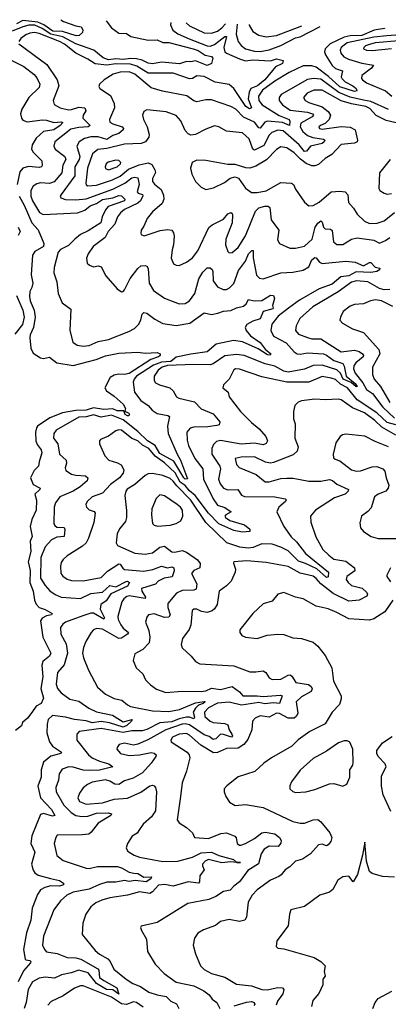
# Model space of a CAD drawing. Extents: x 1552033 to 1694788, y 811965 to 917215.
# Tile 557 of 632: x 1657573 to 1660074, y 908393 to 915073. Entities that reach past the tile are written whole.
import ezdxf

# ---------------------------------------------------------------- set-up
doc = ezdxf.new("R2010")
doc.units = 0

msp = doc.modelspace()

# ---------------------------------------------------------------- linework, layer by layer
at = {"layer": '0CON20XD'}
for points in [[(1657852.9, 915072.8), (1657871, 915061), (1657955, 915030.5), (1657990, 915025), (1658002.5, 915005), (1658000, 914985), (1657976.2, 914965), (1657956.6, 914963.4), (1657862.9, 914992.9), (1657798.8, 914995), (1657738.1, 915038.1), (1657696.8, 915056.8), (1657595, 915068.1), (1657551.2, 915045)], [(1658160.8, 915064.8), (1658195, 915018.3), (1658245, 914980.7), (1658298.4, 914978.4), (1658328.3, 914958.3), (1658444.6, 914934.6), (1658506.5, 914936.5), (1658545, 914918.9), (1658585, 914917), (1658750, 914875), (1658785, 914863.5), (1658831.5, 914831.5), (1658874, 914824), (1658882.4, 914812.4), (1658873.9, 914776.1), (1658845, 914762.7), (1658765, 914792.7), (1658735, 914786.7), (1658705, 914790), (1658657.1, 914772.9), (1658535, 914783.8), (1658475, 914774), (1658445, 914778.1), (1658405, 914797.4), (1658366.4, 914806.4), (1658325, 914810.1), (1658275, 914802.9), (1658225, 914807.1), (1658175, 914801.2), (1658139.8, 914815), (1658076.2, 914866.2), (1657955, 914908.3), (1657865.9, 914955.9), (1657785, 914973.7), (1657725, 915014), (1657675, 915035.1), (1657635.7, 915035), (1657595.3, 915025), (1657523.4, 914995)], [(1658598.8, 915053.4), (1658597.1, 915037.1), (1658612.7, 915002.7), (1658645, 914977.5), (1658722.7, 914942.7), (1658845, 914894.8), (1658865, 914892.4), (1658895, 914905.6), (1658965, 914958.6), (1658975, 914958.1), (1658957.6, 914885), (1658964.4, 914855), (1658975, 914844.8), (1659065, 914806.3), (1659105, 914792.9), (1659155, 914801.3), (1659275.4, 914794.6), (1659315, 914807.1), (1659360, 914795), (1659355, 914776.7), (1659307.8, 914752.2), (1659235.9, 914665), (1659185.9, 914625), (1659140.3, 914605), (1659128.9, 914581.1), (1659122.2, 914535), (1659145.6, 914474.4), (1659132.9, 914467.1), (1659106.7, 914483.3), (1659025, 914605.9), (1658995, 914632.5), (1658898.5, 914648.5), (1658825, 914688.3), (1658775, 914693.1), (1658745, 914674.1), (1658725, 914671.1), (1658615, 914710), (1658445, 914710.2), (1658367.5, 914757.5), (1658325, 914772), (1658226.4, 914773.6), (1658165, 914764.4), (1658085, 914773), (1658035.5, 914805), (1657954.8, 914844.8), (1657876.6, 914906.6), (1657844.2, 914925), (1657705, 914979.3), (1657674.3, 914985.7), (1657641.8, 914981.8), (1657615, 914971.1), (1657580.3, 914945), (1657567.6, 914925)], [(1660048.4, 915015.7), (1660046.9, 915013.1), (1659977.5, 915002.5), (1659893.8, 914965), (1659815, 914962.7), (1659775, 914954.9), (1659680.3, 914909.7), (1659646.3, 914875), (1659641.9, 914855), (1659646.8, 914835), (1659692.4, 914762.4), (1659715, 914741.9), (1659761.9, 914725), (1659754.7, 914685), (1659760.9, 914670.9), (1659781.9, 914651.9), (1659834.1, 914625), (1659854.6, 914605), (1659859.8, 914590.2), (1659845, 914586.7), (1659745, 914617.2), (1659667.9, 914687.9), (1659585, 914750), (1659555, 914758.8), (1659495, 914759.6), (1659400.5, 914715), (1659305, 914655.2), (1659219.4, 914595), (1659193.8, 914555), (1659195.8, 914525), (1659217.4, 914495), (1659332.6, 914422.6), (1659401.9, 914395), (1659406.7, 914385), (1659404.2, 914355.8), (1659356.2, 914376.1), (1659255, 914384.8), (1659235, 914376.8), (1659205, 914337.9), (1659195, 914339.6), (1659165, 914376.7), (1659091.5, 914411.5), (1659040, 914465), (1659005, 914484.7), (1658875, 914529.6), (1658835, 914528.9), (1658775, 914516.5), (1658755, 914523.5), (1658706.5, 914556.5), (1658541.5, 914588.5), (1658465, 914610.4), (1658355, 914703.5), (1658315, 914718.5), (1658255, 914717.2), (1658207.3, 914702.7), (1658146.4, 914665), (1658114, 914635), (1658110.5, 914620.5), (1658117, 914607), (1658188.7, 914558.7), (1658214.1, 914505), (1658216.9, 914475), (1658181.9, 914395), (1658185, 914378.8), (1658205.3, 914365.3), (1658268.6, 914345), (1658276.7, 914335), (1658274.4, 914325), (1658245, 914300.3), (1658205, 914286.6), (1658165, 914260.7), (1658105, 914277.3), (1658055, 914278), (1658012.2, 914267.8), (1657975.8, 914244.2), (1657960, 914215), (1657982, 914145), (1657977.3, 914125), (1657948.4, 914075), (1657947.3, 914012.7), (1657855, 913887.1), (1657848.6, 913875), (1657852, 913865), (1657884.1, 913854.1), (1657955, 913850), (1658025, 913857.3), (1658205, 913922.8), (1658286.9, 913963.1), (1658335, 914000.3), (1658355, 914005.3), (1658375, 913999.4), (1658382.8, 913955), (1658371.2, 913905), (1658376.4, 913896.4), (1658406.4, 913886.4), (1658408.6, 913878.6), (1658391.7, 913845), (1658375, 913828.4), (1658285, 913785.7), (1658256.4, 913763.6), (1658236, 913735), (1658218.2, 913685), (1658172.7, 913635), (1658153.6, 913595), (1658072.2, 913535), (1658037.1, 913485), (1658025.8, 913455), (1658032.1, 913422.1), (1658046.8, 913406.8), (1658075, 913396.9), (1658105, 913403.1), (1658126.4, 913396.4), (1658158.1, 913335), (1658235, 913246.2), (1658265, 913226.2), (1658275, 913228.8), (1658285, 913241.2), (1658323, 913317), (1658375, 913384.5), (1658395, 913402.2), (1658425, 913404.4), (1658435, 913400.8), (1658445.8, 913385.8), (1658450.6, 913285), (1658481.1, 913235), (1658554.6, 913184.6), (1658625, 913155.5), (1658655, 913144.5), (1658695, 913147.1), (1658725, 913165.5), (1658760.9, 913215), (1658787.6, 913315), (1658815, 913360.4), (1658845, 913389.2), (1658865, 913390.6), (1658878.5, 913378.5), (1658883.8, 913365), (1658885, 913301.2), (1658915, 913261.1), (1658952.4, 913242.4), (1658975, 913243.3), (1658996.9, 913253.1), (1659026.5, 913283.5), (1659057.8, 913372.2), (1659104.7, 913435), (1659125, 913483.5), (1659147.9, 913507.9), (1659156.1, 913506.1), (1659158, 913458), (1659178.8, 913338.8), (1659199.2, 913319.2), (1659225, 913315.4), (1659345, 913355.3), (1659425, 913359.5), (1659495, 913374.8), (1659534.8, 913395.2), (1659555.6, 913444.4), (1659575, 913459.6), (1659585, 913457.5), (1659607.7, 913427.7), (1659625, 913418.9), (1659785, 913434.5), (1659848, 913428), (1659905, 913402.1), (1659945, 913425.6), (1659955, 913425.6), (1659985, 913393.5), (1660017.2, 913387.2), (1660014, 913375), (1659995, 913364.1), (1659955, 913359), (1659855, 913361.7), (1659805, 913334.7), (1659752.2, 913327.8), (1659692.2, 913277.8), (1659604, 913246), (1659470.7, 913169.3), (1659396.9, 913115), (1659327.5, 913062.5), (1659283.4, 913006.6), (1659276, 912965), (1659295.2, 912925.2), (1659380.7, 912880.7), (1659435, 912819.5), (1659455, 912807.2), (1659475, 912804.4), (1659525, 912812.4), (1659635, 912805.8), (1659655, 912798), (1659705, 912760.9), (1659765, 912739.8), (1659775, 912723.3), (1659787.5, 912655), (1659849.6, 912605), (1659862.5, 912585), (1659855, 912581.2), (1659821.7, 912611.7), (1659768.1, 912635), (1659749.4, 912675), (1659725, 912696.8), (1659625, 912729.1), (1659565, 912727.1), (1659505, 912701.9), (1659395, 912682.3), (1659365, 912688.7), (1659305, 912723), (1659238.2, 912738.2), (1659095, 912794.4), (1659045, 912802.7), (1658965, 912791.7), (1658885, 912739.2), (1658865, 912732.1), (1658755, 912734.1), (1658575, 912726), (1658539.7, 912715), (1658513.7, 912695), (1658485.3, 912655), (1658484.6, 912625), (1658495, 912610), (1658522.5, 912595), (1658590.8, 912575), (1658614, 912555), (1658638, 912515), (1658653.8, 912505), (1658760.1, 912480.1), (1658805, 912432.3), (1658885, 912399.1), (1658930, 912345), (1658926.2, 912325), (1658910.9, 912319.1), (1658849.7, 912310.3), (1658755, 912309.5), (1658728.8, 912301.2), (1658706.5, 912275), (1658710, 912220), (1658718.8, 912185), (1658761.8, 912095), (1658815.4, 912025), (1658819.7, 911955), (1658885, 911822.5), (1658915, 911779.2), (1658964.4, 911764.4), (1659007.1, 911735), (1658971.2, 911715), (1658965.3, 911705), (1658969.7, 911695), (1658998.2, 911675), (1659098.9, 911645), (1659135, 911617.3), (1659135, 911601.8), (1659085, 911596.7), (1659025, 911607.3), (1658925, 911652.4), (1658854.9, 911724.9), (1658764.4, 911845), (1658726.1, 911876.1), (1658695, 911913.3), (1658662.5, 911935), (1658628.3, 911998.3), (1658555.7, 912065.7), (1658491.2, 912111.1), (1658448.2, 912165), (1658406.3, 912186.3), (1658375, 912216.9), (1658335, 912231.9), (1658265, 912288.2), (1658245, 912291.1), (1658225, 912284.4), (1658175, 912248.1), (1658122.5, 912225), (1658113.8, 912215), (1658114.2, 912195), (1658150, 912115), (1658178.8, 912085), (1658236.5, 912066.5), (1658262.1, 912052.1), (1658278.7, 912018.7), (1658275.6, 911995.6), (1658249.2, 911965), (1658189.6, 911920.4), (1658135, 911860.4), (1658065, 911836.2), (1658031.1, 911805), (1658021.9, 911785), (1658025.8, 911765), (1658045, 911748.9), (1658077.5, 911737.5), (1658084.4, 911724.4), (1658077, 911663), (1658039.6, 911555), (1658023.8, 911525), (1657999.5, 911500.5), (1657895, 911436.9), (1657868.9, 911411.1), (1657855, 911390), (1657849.4, 911365), (1657852.5, 911315), (1657865, 911296.9), (1657895, 911277.3), (1657925, 911268.9), (1658005, 911265.9), (1658125, 911289.4), (1658168.9, 911331.1), (1658245, 911380.6), (1658255, 911378.2), (1658272.2, 911352.2), (1658285, 911344), (1658415, 911332.1), (1658476.5, 911343.5), (1658535, 911366.1), (1658575, 911355.3), (1658605, 911360.7), (1658618.2, 911355), (1658621.5, 911335), (1658607.2, 911292.8), (1658552.3, 911285), (1658513.1, 911265), (1658495, 911242.5), (1658399.1, 911215), (1658401.4, 911195), (1658427.3, 911155), (1658424.5, 911145.5), (1658315.7, 911164.3), (1658299.6, 911160.4), (1658279.6, 911145), (1658266.4, 911123.6), (1658239.6, 911025), (1658241.5, 911005), (1658258.4, 910968.4), (1658274.5, 910944.5), (1658310.9, 910915), (1658305.5, 910905), (1658265, 910878.1), (1658245, 910875.7), (1658135, 910937.6), (1658095, 910943.3), (1658075, 910934.2), (1658058.6, 910915), (1658021.9, 910855), (1658006, 910815), (1657999.4, 910775), (1658005.6, 910745), (1658041.1, 910661.1), (1658102, 910545), (1658155, 910497.5), (1658215, 910468.9), (1658266.3, 910456.3), (1658304.1, 910424.1), (1658325, 910414.7), (1658475, 910384.4), (1658585, 910380.3), (1658656.7, 910393.3), (1658765, 910437.7), (1658825, 910446.9), (1658832, 910445), (1658818.6, 910435), (1658787, 910423), (1658765, 910403.5), (1658750.4, 910375), (1658758.7, 910341.3), (1658755, 910330.8), (1658725, 910341.5), (1658705, 910341.5), (1658655, 910330.4), (1658605, 910310.1), (1658525, 910302), (1658435, 910257.7), (1658405, 910248.9), (1658335, 910248.6), (1658275, 910238), (1658125, 910264), (1657976.2, 910245), (1657960, 910225), (1657961.1, 910185), (1658040.7, 910085), (1658065.5, 910065), (1658113.6, 910043.6), (1658178.1, 910025), (1658206.2, 910005), (1658115, 909981.8), (1658045, 909978.5), (1658005, 909981.9), (1657936.7, 910003.3), (1657905.9, 910004.1), (1657862, 909988), (1657842.1, 909957.9)], [(1658701.4, 915050.8), (1658725, 915030.8), (1658824.3, 914984.3), (1658875, 914982), (1658915, 914995.2), (1658945, 915017.6), (1658969.8, 915043.8)], [(1659048.2, 915041.7), (1659041.7, 914975), (1659055.2, 914925.2), (1659076.7, 914896.7), (1659105, 914875.4), (1659165, 914858.3), (1659205, 914857.6), (1659265, 914868.1), (1659345, 914898.9), (1659445, 914948.8), (1659475, 914956), (1659611.4, 915027.1)], [(1659129, 915039.6), (1659129, 915035), (1659155, 914993.8), (1659195, 914967.1), (1659245, 914956.9), (1659315, 914966.7), (1659486.4, 915030.3)], [(1660155, 914969.6), (1660064.1, 914964.1), (1659975, 914954.6), (1659795, 914916.5), (1659754.3, 914885), (1659747.6, 914865), (1659752.1, 914845), (1659771.9, 914821.9), (1659803.1, 914805), (1659895, 914778.6), (1659972.5, 914765), (1659959.1, 914745), (1659893.8, 914695), (1659890.8, 914675), (1659898.8, 914665), (1659926.7, 914645), (1660055, 914589.8), (1660098, 914555)], [(1657568.1, 914908.1), (1657757.8, 914767.8), (1657827.3, 914665), (1657839.3, 914625), (1657801.5, 914525), (1657806.9, 914496.9), (1657848, 914475), (1657905, 914462.2), (1657925, 914462.7), (1657975, 914479.5), (1658014.4, 914474.4), (1658022.9, 914455), (1658004.7, 914425), (1658002.4, 914405), (1658051.5, 914355), (1658038.8, 914345), (1657975, 914341.5), (1657919.5, 914330.5), (1657812.1, 914245), (1657804.6, 914215.4), (1657813.6, 914195), (1657878.5, 914145), (1657886.1, 914125), (1657866.1, 914085), (1657858.2, 914035), (1657806.7, 913973.3), (1657775, 913961.5), (1657715, 913965.3), (1657690.7, 913959.3), (1657665, 913944.6), (1657647.8, 913915), (1657648.3, 913875), (1657660.6, 913845), (1657708.2, 913765), (1657731.7, 913751.7), (1657965, 913763.3), (1658015, 913781.6), (1658050.8, 913809.2), (1658094, 913826), (1658135, 913852.6), (1658205, 913864.4), (1658245, 913879.2), (1658265, 913878.2), (1658287.5, 913855), (1658285, 913844.5), (1658173.3, 913805), (1658155, 913782.9), (1658132.4, 913735), (1658124.7, 913695), (1658038.7, 913641.3), (1657985, 913615.6), (1657946.5, 913585), (1657905, 913540.2), (1657850, 913515), (1657834.6, 913495), (1657807.9, 913392.1), (1657805.5, 913355), (1657824.5, 913295), (1657834.4, 913215), (1657861.2, 913151.2), (1657919.1, 913109.1), (1657914.2, 912964.2), (1657934.7, 912884.7), (1657964.1, 912864.1), (1658005, 912858.9), (1658045, 912862.3), (1658105, 912890.5), (1658175, 912903.1), (1658312.6, 912957.4), (1658351.2, 912978.8), (1658379.6, 913005), (1658394.6, 913035), (1658403.8, 913076.2), (1658415, 913087.5), (1658435, 913081.9), (1658490.6, 913040.6), (1658545, 913011.7), (1658635, 912997.3), (1658728.4, 913015), (1658825, 913084.3), (1658875, 913073.4), (1658917.8, 913082.2), (1658955, 913095.7), (1659005, 913099), (1659045, 913118.1), (1659090.6, 913129.4), (1659109.5, 913145), (1659125, 913175.8), (1659164.7, 913164.7), (1659215, 913167.5), (1659275, 913204.6), (1659295, 913202.1), (1659301.6, 913181.6), (1659287, 913135), (1659293.1, 913115), (1659289.5, 913110.5), (1659225, 913092.3), (1659205, 913043.7), (1659155, 913027.2), (1659115, 913005.2), (1659102.1, 912985), (1659108.5, 912965), (1659138.9, 912928.9), (1659205, 912882.4), (1659238.6, 912838.6), (1659276.2, 912805), (1659273.3, 912796.7), (1659255, 912798.6), (1659190.4, 912840.4), (1659085, 912888.2), (1659023.8, 912896.2), (1658905, 912871.1), (1658845, 912820.8), (1658735, 912804), (1658635, 912783.4), (1658598.8, 912755), (1658535, 912748.7), (1658480.6, 912729.4), (1658366.7, 912655), (1658349.7, 912635), (1658344.1, 912615), (1658352.9, 912545), (1658395, 912489.3), (1658445, 912456.2), (1658470.9, 912425), (1658505, 912402), (1658577.8, 912387.8), (1658590, 912380), (1658576.5, 912315), (1658581.3, 912265), (1658641.3, 912125), (1658664.8, 912085), (1658711.3, 911958.7), (1658695, 911956), (1658686, 911965), (1658618.7, 912078.7), (1658525, 912131), (1658492.3, 912185), (1658439.8, 912215), (1658375, 912279.7), (1658275, 912357.8), (1658195, 912389.1), (1658126.4, 912376.4), (1658075, 912392.3), (1658025, 912379), (1657975, 912375.6), (1657821.5, 912288.5), (1657806, 912265), (1657802.3, 912235), (1657831.9, 912195), (1657842.9, 912125), (1657889.4, 912085), (1657891.1, 912065), (1657882.1, 912032.1), (1657887.1, 912015), (1657925, 911990.4), (1657955, 911982.1), (1658018.7, 911978.7), (1658035.7, 911965), (1658030.8, 911945), (1657984.6, 911905), (1657935, 911874.7), (1657844.8, 911835.2), (1657815.4, 911795), (1657807.7, 911765), (1657804, 911654), (1657810.8, 911640.8), (1657825, 911631.4), (1657875, 911627.5), (1657880.6, 911615), (1657875, 911567.5), (1657825, 911563), (1657789.3, 911545), (1657745, 911496.7), (1657715.7, 911425), (1657714.2, 911285), (1657745, 911233.5), (1657778, 911198), (1657815, 911172.9), (1657855.3, 911155.3), (1657985, 911147.1), (1658055, 911180), (1658135, 911190.4), (1658185, 911234.2), (1658225, 911225.6), (1658295, 911262.6), (1658305, 911263.9), (1658317.9, 911255), (1658305, 911229.3), (1658192.1, 911177.9), (1658158.8, 911131.2), (1658123.3, 911105), (1658119.8, 911075), (1658148.4, 911015), (1658145, 911005.8), (1658075, 911046.6), (1658055, 911046.9), (1658002.1, 911027.9), (1657885, 910986.9), (1657865, 910972.7), (1657850.9, 910949.1), (1657852.6, 910905), (1657888.3, 910838.3), (1657897.7, 910775), (1657874.3, 910695.7), (1657830.9, 910645), (1657821.8, 910565), (1657830.4, 910535), (1657855, 910505.4), (1657913.7, 910463.7), (1657975, 910450.2), (1658042.9, 910402.9), (1658095, 910377.3), (1658201.8, 910355), (1658275, 910308.9), (1658335.8, 910325), (1658332.5, 910315), (1658300.4, 910285), (1658275, 910273.1), (1658183.4, 910303.4), (1658125, 910312), (1658065, 910303.7), (1658025, 910316.3), (1657945, 910326.1), (1657885, 910342.3), (1657795, 910352.4), (1657766.8, 910325), (1657759, 910295), (1657756.8, 910235), (1657776, 910175), (1657796.4, 910145), (1657855.8, 910105), (1657852.5, 910095), (1657785, 910076.6), (1657734.1, 910035.9), (1657719.7, 909985), (1657718.1, 909935), (1657697, 909873), (1657713.9, 909793.9), (1657789.1, 909715), (1657812.5, 909675), (1657795, 909670.9), (1657735, 909688.9), (1657715, 909681.8), (1657655, 909536.2), (1657649.2, 909485), (1657676.4, 909425), (1657654.4, 909345), (1657665, 909303.3), (1657677.1, 909285), (1657699.1, 909269.1), (1657782, 909248), (1657842.8, 909232.8), (1657870, 909215), (1657870, 909205), (1657843.3, 909195), (1657785, 909196.2), (1657744.3, 909185), (1657715, 909169.2), (1657695, 909137.3), (1657658.9, 909045), (1657648.2, 908965), (1657620.6, 908879.4), (1657599.6, 908765), (1657610.6, 908700.6), (1657615, 908694.6), (1657641.7, 908691.7), (1657648.6, 908685), (1657647.5, 908675), (1657599.4, 908620.6), (1657563.6, 908545)], [(1660145, 914928.4), (1659985, 914914.8), (1659946.9, 914905), (1659920, 914895), (1659907.5, 914885), (1659906.2, 914875), (1659926.4, 914866.4), (1659965, 914863.6), (1660095, 914877.7)], [(1657498.1, 914808.1), (1657600.6, 914755), (1657671.5, 914701.5), (1657689.1, 914679.1), (1657710, 914635), (1657705, 914613.1), (1657634.6, 914545), (1657588.8, 914465), (1657579.5, 914435), (1657584.5, 914405), (1657595, 914391.9), (1657625, 914380.9), (1657727.2, 914392.8), (1657755, 914391.3), (1657805, 914374.7), (1657855, 914380.7), (1657866.7, 914375), (1657848.9, 914355), (1657804.7, 914325), (1657735, 914314.1), (1657685, 914270), (1657658.8, 914225), (1657654, 914195), (1657664.6, 914175), (1657722.7, 914115), (1657726.7, 914083.3), (1657721.4, 914075), (1657705, 914069.7), (1657633.8, 914076.2), (1657595.3, 914064.7), (1657575, 914040), (1657555.2, 913955)], [(1660075, 914463.9), (1659955, 914519), (1659905, 914527.4), (1659815, 914547.1), (1659738, 914578), (1659615, 914668.5), (1659566.3, 914673.7), (1659525, 914666.2), (1659347.8, 914565), (1659333.1, 914545), (1659332.9, 914525), (1659355.4, 914495), (1659408.4, 914458.4), (1659525.1, 914445.1), (1659558.8, 914435), (1659565.3, 914425), (1659557.5, 914415), (1659480.2, 914369.8), (1659476.2, 914345), (1659493.8, 914315), (1659525, 914286.7), (1659562.8, 914272.8), (1659633.2, 914263.2), (1659642.3, 914255), (1659638.4, 914245), (1659625, 914232), (1659546.2, 914213.8), (1659518.4, 914181.6), (1659505, 914179.4), (1659469.2, 914225), (1659359.8, 914319.8), (1659325, 914322.6), (1659282.5, 914307.5), (1659265, 914289.6), (1659229.6, 914220.4), (1659165, 914187.1), (1659154.8, 914195), (1659130, 914265), (1659085, 914306.2), (1658976.4, 914316.4), (1658925, 914346.9), (1658895, 914353.1), (1658835, 914330.9), (1658765, 914292.9), (1658735, 914290), (1658715, 914299.2), (1658695, 914320.8), (1658666.3, 914386.4), (1658635, 914421.8), (1658567.7, 914447.7), (1658435, 914461.9), (1658415, 914450), (1658407.3, 914425), (1658412.4, 914395), (1658437.2, 914345), (1658452.5, 914295), (1658450, 914275), (1658426.6, 914243.4), (1658398.1, 914231.9), (1658285, 914227.6), (1658165, 914199.4), (1658102.4, 914192.4), (1658066.2, 914163.8), (1658032.3, 914065), (1658020.9, 913965), (1658023.7, 913953.7), (1658034.8, 913944.8), (1658095, 913951.1), (1658203.1, 913986.9), (1658255, 914012.4), (1658310.4, 914059.6), (1658382.6, 914087.4), (1658445, 914102.1), (1658469.8, 914089.8), (1658490.3, 914055), (1658493.8, 914036.2), (1658473.5, 913995), (1658474.5, 913975), (1658486.6, 913956.6), (1658531.9, 913921.9), (1658548.6, 913881.4), (1658551.9, 913855), (1658538.6, 913825), (1658475, 913770.5), (1658437.1, 913725), (1658415, 913672.5), (1658396.2, 913645), (1658393.9, 913623.9), (1658397.5, 913615), (1658416.7, 913606.7), (1658526.9, 913643.1), (1658575, 913650), (1658604.4, 913644.4), (1658616.5, 913626.5), (1658620, 913605), (1658616.5, 913545), (1658607.6, 913512.4), (1658600, 913455), (1658616.6, 913416.6), (1658635, 913407.1), (1658655, 913405.7), (1658705, 913426.9), (1658745, 913458.1), (1658782.1, 913505), (1658856.6, 913663.4), (1658879, 913681), (1658955, 913720.4), (1658985, 913755.6), (1659005, 913765.6), (1659015, 913758.8), (1659017.5, 913747.5), (1659014.7, 913695), (1658972.2, 913585), (1658968.7, 913545), (1658985, 913500), (1658995, 913492.2), (1659015, 913492.9), (1659055, 913527.9), (1659105, 913605.6), (1659173.1, 913775), (1659195, 913795.8), (1659235, 913808.6), (1659258.5, 913808.5), (1659269.6, 913799.6), (1659280, 913715), (1659331.1, 913645), (1659321.2, 913578.8), (1659335, 913554.3), (1659405, 913522.5), (1659445, 913522.5), (1659505, 913535.6), (1659557.8, 913585), (1659577.2, 913665), (1659595, 913693.3), (1659615, 913707.3), (1659625, 913699.2), (1659635, 913665.7), (1659644.4, 913655), (1659680.8, 913650.8), (1659692.3, 913642.3), (1659702.5, 913565), (1659725, 913547.3), (1659765, 913548.2), (1659825, 913583.9), (1659862.1, 913592.1), (1659975, 913576.9), (1660015, 913557.3), (1660055, 913573.9), (1660085, 913594.5)], [(1660126.6, 914373.4), (1660059.2, 914389.2), (1659992.1, 914422.1), (1659949.3, 914469.3), (1659922.3, 914485), (1659825, 914501.5), (1659755, 914522.9), (1659625, 914594.3), (1659568.8, 914595), (1659523.5, 914575), (1659497.5, 914545), (1659508.6, 914525), (1659535, 914510), (1659625, 914481.5), (1659665, 914450), (1659680.7, 914425), (1659673.4, 914396.5), (1659645, 914369.2), (1659612.9, 914355), (1659603.1, 914345), (1659606, 914335), (1659625, 914330.4), (1659755, 914348.6), (1659815, 914342.9), (1659847.8, 914325), (1659865.6, 914255), (1659861.4, 914245), (1659845, 914234.6), (1659754, 914226), (1659691.2, 914158.8), (1659645, 914130.8), (1659599.7, 914090.3), (1659575, 914080.6), (1659555, 914080.5), (1659517.1, 914097.1), (1659477.1, 914127.1), (1659435, 914170), (1659385, 914204.3), (1659345, 914209.8), (1659315, 914191.6), (1659246.8, 914123.2), (1659175, 914079.6), (1659135, 914065.3), (1659107, 914067), (1659035, 914090.8), (1658985, 914089.4), (1658835, 914117.3), (1658775, 914119.4), (1658743.8, 914105), (1658732.5, 914065), (1658740, 914025), (1658765, 913976.2), (1658805, 913936), (1658835, 913922), (1658887.9, 913932.1), (1658962.1, 913967.9), (1659001.7, 913998.3), (1659035, 914006.2), (1659058.3, 913998.3), (1659105, 913928.9), (1659145, 913901.5), (1659185, 913900.3), (1659245, 913912.6), (1659345, 913969.4), (1659416.2, 913965), (1659430, 913955), (1659445, 913923.8), (1659505, 913836), (1659535, 913810), (1659565, 913813.5), (1659605, 913835.4), (1659685.5, 913904.5), (1659745, 913910.4), (1659781.2, 913905), (1659798.9, 913885), (1659803, 913833), (1659837.5, 913795), (1659862.5, 913752.5), (1659911.8, 913705), (1659945, 913691), (1659997.7, 913692.3), (1660045, 913708.7), (1660115.7, 913764.3)], [(1658175, 914054.5), (1658234.2, 914075), (1658258.1, 914095), (1658260, 914105), (1658246.7, 914116.7), (1658225, 914119.2), (1658173.1, 914106.9), (1658160, 914095), (1658152.5, 914075), (1658155, 914064.2), (1658175, 914054.5)], [(1660085.8, 914125), (1660014.2, 914035), (1660008.8, 913928.8), (1660016.2, 913915), (1660045, 913895.6), (1660065, 913889.5), (1660095, 913893.1)], [(1657569.6, 913875), (1657603.3, 913815), (1657655.7, 913695.7), (1657698.4, 913648.4), (1657738, 913555), (1657735.4, 913535), (1657675, 913499.7), (1657659.1, 913475), (1657651.2, 913341.2), (1657662.2, 913285), (1657655, 913256.2), (1657641.4, 913228.6), (1657639.6, 913195), (1657645.3, 913165), (1657671.3, 913101.3), (1657677.8, 913055), (1657666.2, 912983.8), (1657644.7, 912935), (1657642.3, 912915), (1657648, 912845), (1657665, 912811.1), (1657715, 912777.9), (1657735.4, 912774.6), (1657775, 912782.7), (1657825, 912744.7), (1657935, 912726.9), (1658092.6, 912767.4), (1658155, 912792.9), (1658245, 912810.5), (1658375, 912817.5), (1658425, 912810), (1658505.6, 912815.6), (1658525.7, 912805), (1658527.1, 912795), (1658515.7, 912785), (1658462.5, 912767.5), (1658315, 912673.2), (1658285, 912666.5), (1658242.8, 912667.2), (1658215, 912661.4), (1658186.9, 912645), (1658150, 912575), (1658162.5, 912555), (1658215, 912519.1), (1658274.3, 912465), (1658290, 912435), (1658287.5, 912417.5), (1658313.1, 912403.1), (1658318.9, 912395), (1658314.4, 912385.6), (1658303.5, 912385), (1658288.7, 912395), (1658278.8, 912418.8), (1658235, 912420.5), (1658205, 912432.6), (1658145, 912428.2), (1658075, 912439.7), (1658025, 912423.2), (1657955, 912421.3), (1657864.4, 912405), (1657778.3, 912371.7), (1657694.6, 912315.4), (1657687.2, 912305), (1657681.1, 912275), (1657683.7, 912215), (1657692.2, 912192.2), (1657718.7, 912155), (1657722.7, 912135), (1657704.4, 912074.4), (1657701.8, 912045), (1657670.8, 912015), (1657645.6, 911965), (1657665, 911918.9), (1657711.1, 911895), (1657710, 911885), (1657676.8, 911855), (1657687.6, 911812.4), (1657685.3, 911745), (1657656.6, 911683.4), (1657645.2, 911635), (1657657, 911567), (1657645.2, 911534.8), (1657649.1, 911465), (1657631.9, 911395), (1657645.2, 911335.2), (1657641.1, 911255), (1657664.7, 911195), (1657673.2, 911135), (1657685, 911107.5), (1657705, 911086.4), (1657745, 911072.1), (1657793.3, 911045), (1657790, 911035), (1657755, 911028.5), (1657725, 911012.5), (1657714.1, 910995.9), (1657731.3, 910885), (1657785.4, 910775), (1657775.6, 910755), (1657731.3, 910718.7), (1657722.7, 910695), (1657731.4, 910615), (1657717.7, 910535), (1657735, 910470), (1657720, 910435), (1657686.2, 910415), (1657655, 910373.3), (1657626.7, 910335), (1657592.5, 910305), (1657585, 910282.5), (1657545, 910250)], [(1657563.1, 913665), (1657577.1, 913635), (1657562.2, 913607.8)], [(1660085, 913241.8), (1660045, 913239.8), (1660015, 913250.2), (1659935, 913294.8), (1659858.3, 913301.7), (1659825, 913293.3), (1659733, 913227), (1659561.9, 913125), (1659474, 913046), (1659448.2, 912995), (1659444.6, 912965), (1659465, 912938.8), (1659525.9, 912915.9), (1659555, 912908.2), (1659615, 912908.8), (1659755, 912818.9), (1659845, 912830), (1659875, 912821.9), (1659899.3, 912805), (1659905.3, 912795), (1659902.2, 912785), (1659852.8, 912745), (1659839.7, 912725), (1659837.1, 912705), (1659848.8, 912675), (1659899.9, 912609.9), (1659925, 912564.8), (1659967.1, 912537.1), (1660036.3, 912445), (1660115, 912369.8)], [(1657552.5, 913202.5), (1657595, 913102), (1657603.6, 913055), (1657592.7, 913005), (1657540.5, 912939.5)], [(1660105, 913127.9), (1660028, 913165), (1659987.8, 913172.2), (1659952.5, 913165), (1659905.6, 913144.4), (1659845, 913141.1), (1659815, 913130.5), (1659767.8, 913092.2), (1659748.6, 913055), (1659745.7, 913035), (1659763.9, 913013.9), (1659831.2, 912975), (1659905, 912950.6), (1660009.1, 912835), (1660015.9, 912805), (1659967.3, 912715), (1659965.9, 912665), (1659977.8, 912635), (1660019.7, 912585), (1660083.5, 912475)], [(1660125, 912323.6), (1660065, 912340.1), (1659995.5, 912405.5), (1659863.1, 912493.1), (1659796.4, 912575), (1659749.3, 912599.3), (1659715, 912632), (1659685, 912641.3), (1659625, 912652.2), (1659535, 912612.8), (1659385, 912614.8), (1659215, 912650.8), (1659065, 912701.2), (1659036.7, 912703.3), (1659025, 912698.1), (1658994.5, 912635), (1658955.6, 912595), (1658951.9, 912575), (1658987.5, 912545), (1658994.2, 912515), (1659070, 912415), (1659145, 912339.5), (1659197.6, 912297.6), (1659243.5, 912245), (1659253.1, 912215), (1659245, 912198), (1659225, 912189.4), (1659165, 912199.5), (1659075, 912194.4), (1658935, 912218.9), (1658908.1, 912211.9), (1658887.8, 912192.2), (1658876.4, 912163.6), (1658876.9, 912125), (1658931.1, 912045), (1658935.3, 912025), (1658922.2, 911955), (1658934.2, 911925), (1658956.5, 911895), (1658985, 911883.6), (1659052, 911885), (1659078, 911848), (1659098.2, 911838.2), (1659305, 911836.5), (1659375, 911823.3), (1659380, 911815), (1659375.7, 911805), (1659330.6, 911765), (1659318.1, 911735), (1659365.6, 911635), (1659413.8, 911565), (1659450.8, 911530.8), (1659511.8, 911451.8), (1659668.2, 911325), (1659665.7, 911294.3), (1659655, 911289.4), (1659588.4, 911348.4), (1659512.9, 911382.9), (1659465, 911400.3), (1659395, 911469), (1659345, 911494.8), (1659285, 911514.8), (1659215, 911516.5), (1659157.8, 911492.2), (1659123, 911487), (1659065.7, 911495), (1658979.1, 911525), (1658835, 911661.2), (1658735, 911812.9), (1658639.8, 911909.8), (1658615, 911943.3), (1658595, 911960), (1658545, 911980.7), (1658475, 911995.4), (1658445, 911992.3), (1658425, 911981.5), (1658355, 911920.4), (1658302, 911888), (1658292.3, 911875), (1658286, 911844), (1658297.7, 911742.3), (1658298.2, 911695), (1658291.1, 911668.9), (1658250.5, 911619.5), (1658233.5, 911585), (1658226.7, 911525), (1658236, 911505), (1658353.8, 911455), (1658425, 911447.9), (1658475, 911456.9), (1658525, 911494.7), (1658555, 911500.8), (1658605, 911462.9), (1658625, 911459.6), (1658675, 911471.8), (1658705, 911461.1), (1658779.5, 911409.5), (1658797.1, 911382.9), (1658795.6, 911354.4), (1658754, 911336), (1658738.6, 911315), (1658774.1, 911245), (1658770.2, 911209.8), (1658755, 911202), (1658675, 911201.4), (1658637.7, 911182.3), (1658578.3, 911111.7), (1658578.1, 911085), (1658592.9, 911035), (1658585, 911020), (1658555, 911018.3), (1658485, 911041.3), (1658448, 911035), (1658435, 911020), (1658426.9, 910985), (1658449.3, 910929.3), (1658456.2, 910885), (1658451.5, 910845), (1658408.5, 910801.5), (1658355, 910770), (1658343.1, 910725), (1658364.4, 910675), (1658409.2, 910635), (1658425.8, 910595), (1658460.6, 910560.6), (1658501.7, 910531.7), (1658565, 910508.1), (1658675, 910517.7), (1658805, 910515.3), (1658835, 910519.3), (1658875, 910537.9), (1658935, 910530), (1659015, 910549.3), (1659064.3, 910514.3), (1659086.4, 910486.4), (1659185, 910487.1), (1659225, 910480.5), (1659341.5, 910491.5), (1659354, 910485), (1659335.3, 910434.7), (1659295, 910439.2), (1659235, 910432.5), (1659195, 910440), (1659078, 910422), (1658995, 910442.9), (1658915, 910437.3), (1658854.8, 910405), (1658826.2, 910375), (1658830, 910345), (1658865, 910313.3), (1658885, 910304.8), (1658965, 910297.9), (1658985, 910290.4), (1658995.2, 910255), (1659013.4, 910225), (1659015.8, 910214.2), (1659009.2, 910205), (1658955, 910224.2), (1658935, 910225.2), (1658904.6, 910195.4), (1658885, 910190.4), (1658859.2, 910209.3), (1658825, 910220.6), (1658725, 910288.5), (1658695.8, 910295.8), (1658675, 910294.1), (1658564.5, 910255.5), (1658443.3, 910186.7), (1658375, 910157.1), (1658345, 910152.2), (1658285, 910164.4), (1658248.8, 910155), (1658233.6, 910136.4), (1658231.9, 910125), (1658256, 910095), (1658315, 910081.5), (1658386.4, 910086.4)], [(1660125, 912254.2), (1660029.5, 912309.5), (1659982, 912355), (1659911.5, 912405), (1659830.3, 912440.3), (1659755, 912494.6), (1659735, 912499.5), (1659645, 912494.5), (1659575, 912498.9), (1659485, 912487.8), (1659461.3, 912478.7), (1659438.8, 912455), (1659431.2, 912415), (1659431.2, 912365), (1659442.3, 912332.3), (1659440.5, 912235), (1659462.2, 912175), (1659455.6, 912145), (1659428.7, 912121.3), (1659295, 912069.1), (1659275, 912064.5), (1659241.4, 912071.4), (1659165, 912107.2), (1659075.4, 912104.6), (1659033.8, 912095), (1659044.4, 912055), (1659062.5, 912035), (1659177.2, 911987.2), (1659238.6, 911938.6), (1659265, 911938.8), (1659345, 911959.3), (1659385, 911963.4), (1659427.3, 911962.7), (1659535, 911942.4), (1659615, 911943.2), (1659675, 911954), (1659695, 911946.7), (1659725, 911921.2), (1659803.8, 911885), (1659802, 911875), (1659780, 911855), (1659709.6, 911830.4), (1659579.2, 911745), (1659546, 911705), (1659548.6, 911665), (1659581.8, 911565), (1659629.4, 911479.4), (1659671.2, 911441.2), (1659705, 911413.2), (1659785, 911400), (1659844.4, 911355), (1659846.5, 911335), (1659792.9, 911295), (1659788.1, 911275), (1659800.5, 911255), (1659824.4, 911235), (1659896.2, 911216.1), (1659927.9, 911187.9), (1659932.2, 911175), (1659927.4, 911162.6), (1659875, 911135.2), (1659805, 911127.8), (1659700.7, 911180.7), (1659615.1, 911245.1), (1659585, 911282.5), (1659565, 911297.4), (1659475, 911319), (1659395, 911363.2), (1659245, 911390.8), (1659115, 911401.9), (1659026.7, 911395), (1659024.4, 911385), (1659037.8, 911345), (1659034.4, 911325), (1659007.8, 911265), (1658975, 911231.4), (1658926.7, 911195), (1658913.8, 911105), (1658894.7, 911075.3), (1658878.4, 911061.6), (1658845, 911051.8), (1658807.6, 911057.6), (1658775, 911073.3), (1658755, 911072.9), (1658742.5, 911065), (1658734.7, 910965.3), (1658723.1, 910936.9), (1658677.1, 910875), (1658667.5, 910835), (1658675, 910811.2), (1658737.5, 910755), (1658765, 910720), (1658795, 910704.2), (1659025, 910689.5), (1659135, 910650), (1659175, 910647.9), (1659225.5, 910655.5), (1659243.4, 910643.4), (1659265, 910608), (1659286.6, 910596.6), (1659345, 910600), (1659395, 910626.9), (1659407.6, 910627.6), (1659419.3, 910619.3), (1659447.2, 910577.2), (1659533.1, 910563.1), (1659550.5, 910550.5), (1659556.2, 910533.8), (1659550, 910515), (1659485, 910480), (1659447.7, 910445), (1659460.6, 910369.4), (1659452, 910348), (1659435.3, 910334.7), (1659394.7, 910335.3), (1659335, 910366.3), (1659315, 910368.7), (1659265, 910340.8), (1659205, 910350.5), (1659170, 910335), (1659153.1, 910315), (1659148.9, 910255), (1659119.9, 910190.1), (1659093.4, 910156.6), (1659055, 910131.2), (1658975, 910128.1), (1658915, 910101.1), (1658889, 910099), (1658802.2, 910152.2), (1658725, 910219.3), (1658705, 910230), (1658655.8, 910225), (1658610.8, 910205), (1658598.2, 910185), (1658600, 910175), (1658708.8, 910105), (1658722.9, 910085), (1658727.9, 910065), (1658705.7, 909974.3), (1658675.7, 909895), (1658663.4, 909803.4), (1658640.8, 909645), (1658655, 909623.8), (1658705, 909593.8), (1658745, 909556.2), (1658760, 909525), (1658855, 909518.8), (1658936.8, 909553.2), (1658975, 909555.8), (1659033.4, 909533.4), (1659042.1, 909522.1), (1659048, 909485), (1659063.4, 909473.4), (1659073.4, 909473.4), (1659105, 909484), (1659165, 909517.2), (1659215, 909557.8), (1659237.9, 909562.1), (1659305, 909550), (1659335.6, 909525), (1659346, 909505), (1659344.2, 909485.8), (1659326.2, 909465), (1659265, 909465.9), (1659231.6, 909445), (1659211.4, 909415), (1659193, 909347), (1659119.9, 909300.1), (1659065, 909223.3), (1659025, 909195.6), (1659001.1, 909168.9), (1658955, 909157.7), (1658904.3, 909125), (1658855.3, 909104.7), (1658713.3, 909076.7), (1658505, 908948.1), (1658397, 908923), (1658393.3, 908915), (1658398.8, 908895), (1658433.1, 908835), (1658440.7, 908750.7), (1658492.5, 908665), (1658552.4, 908602.4), (1658635, 908542.7), (1658755, 908518.7), (1658822.9, 908485), (1658858.8, 908458.8), (1658879.5, 908429.5), (1658910, 908405), (1658930, 908365)], [(1660075, 912174.2), (1659985, 912210.5), (1659915, 912246.9), (1659785, 912262.2), (1659762.8, 912257.2), (1659746.2, 912245), (1659718.3, 912201.7), (1659699.2, 912125), (1659701.7, 912101.7), (1659712.2, 912092.2), (1659745, 912081.4), (1659825, 912019.4), (1659855, 912011.2), (1659885, 912012.2), (1659965, 912038.7), (1659995, 912041.8), (1660036, 912026), (1660050, 912010), (1660058.1, 911965), (1660077.1, 911915), (1660072.9, 911895), (1660055.8, 911875), (1660004.2, 911855), (1659980.6, 911835), (1659958.3, 911761.7), (1659935, 911735.7), (1659892, 911705), (1659881.2, 911658.8), (1659885.8, 911625), (1659905, 911600.8), (1659957.6, 911567.6), (1660005, 911553.8), (1660135, 911553.1)], [(1658508.1, 911638.1), (1658595, 911644.7), (1658634, 911655), (1658667.3, 911672.7), (1658680.3, 911705), (1658676.6, 911745), (1658664.6, 911765), (1658640.5, 911785), (1658555, 911843.1), (1658525, 911848.6), (1658499.4, 911825), (1658470, 911755), (1658467.1, 911715), (1658474, 911655), (1658484.5, 911644.5), (1658508.1, 911638.1)], [(1660089.2, 911355), (1660063.8, 911305), (1660064, 911295), (1660088.6, 911258.6)], [(1660103.3, 911135), (1660050, 911055), (1659975, 911007.5), (1659945, 911000.4), (1659805, 911008.2), (1659725, 911052.5), (1659665, 911076.4), (1659584.6, 911094.6), (1659495, 911144.3), (1659445, 911154.4), (1659365, 911187.8), (1659324, 911175), (1659285, 911128.6), (1659225, 911109.2), (1659155.8, 911045), (1659066.1, 910933.9), (1659066, 910915), (1659081.2, 910895), (1659105, 910884.3), (1659185, 910874.4), (1659252.6, 910897.4), (1659325.4, 910905.4), (1659365, 910901.1), (1659425, 910879.4), (1659485, 910875.6), (1659565, 910850.8), (1659595, 910824), (1659645, 910758.8), (1659690, 910675), (1659702.2, 910585), (1659753.1, 910485), (1659754.4, 910465), (1659742, 910428), (1659692.9, 910375), (1659645, 910297.1), (1659541.1, 910245), (1659462.6, 910187.4), (1659420, 910145), (1659282, 910065), (1659229.7, 910030.3), (1659167.3, 909972.7), (1659055, 909935.6), (1658978, 909875), (1658961.2, 909855), (1658960, 909835), (1658972.3, 909802.3), (1658996.7, 909765), (1659035, 909741.2), (1659105, 909749.4), (1659225, 909729.4), (1659425, 909634.4), (1659475, 909622.1), (1659505, 909622.5), (1659565, 909645.4), (1659595, 909646.4), (1659615, 909631.9), (1659675.9, 909555.9), (1659689.5, 909525), (1659683, 909497), (1659665, 909474.3), (1659655, 909468.1), (1659625, 909478.8), (1659600, 909475), (1659546.2, 909413.8), (1659491.7, 909378.3), (1659444, 909365), (1659405, 909326), (1659373.8, 909306.2), (1659348, 909272), (1659331.4, 909261.4), (1659273.5, 909236.5), (1659185, 909170.6), (1659150, 909135), (1659124, 909086), (1659110.9, 908985), (1659100, 908965), (1659065, 908955.3), (1658995, 908968.5), (1658935.4, 908954.6), (1658900.8, 908929.2), (1658821.1, 908898.9), (1658782, 908875), (1658758.3, 908841.7), (1658750.8, 908795), (1658766.9, 908735), (1658800, 908655), (1658825, 908628.9), (1658873.6, 908603.6), (1658965, 908577.3), (1659045, 908531.2), (1659145, 908519.5), (1659216.7, 908495), (1659252.6, 908492.6), (1659325, 908506.7), (1659356, 908505), (1659364.3, 908494.3), (1659358.5, 908465), (1659322.3, 908415), (1659313.1, 908386.9)], [(1660091.4, 909701.4), (1660038.6, 909815), (1660027, 909873), (1660027.2, 909942.8), (1660058.1, 910005), (1660051.4, 910025), (1660004.4, 910074.4), (1659995.3, 910095), (1659995.3, 910115), (1660035, 910168.1), (1660100.3, 910209.7)], [(1659445, 909830.5), (1659515, 909834.5), (1659575, 909850.5), (1659675, 909889.6), (1659705, 909891.1), (1659765, 909873.1), (1659792.4, 909887.6), (1659813.5, 909935), (1659813.3, 909985), (1659832.2, 910015), (1659835.4, 910034.6), (1659834, 910124), (1659812.1, 910172.1), (1659795, 910180), (1659775, 910180), (1659735, 910166.4), (1659655, 910111.2), (1659565, 910060.9), (1659475, 909982.9), (1659417.2, 909902.8), (1659404.6, 909875), (1659406.2, 909856.2), (1659425, 909836.7), (1659445, 909830.5)], [(1658386.4, 910086.4), (1658465, 910102.7), (1658485, 910097.8), (1658498.6, 910085), (1658497.8, 910075), (1658465, 910029.1), (1658406.2, 909963.9), (1658342.7, 909927.3), (1658285, 909908.7), (1658245, 909885.3), (1658217.8, 909887.8), (1658185, 909907.4), (1658155, 909916.5), (1658065, 909901.4), (1658032.2, 909885), (1658005, 909862.5), (1657977.9, 909825), (1657968.8, 909795), (1657979.6, 909769.6), (1658025, 909751), (1658135, 909760.6), (1658215, 909784.2), (1658305, 909791.4), (1658395, 909831.7), (1658455, 909874.5), (1658475, 909880), (1658485, 909875.7), (1658494.3, 909865), (1658500.5, 909835), (1658495, 909706.2), (1658467.5, 909665), (1658411.5, 909615), (1658385, 909579.2), (1658370, 909555), (1658335.5, 909534.5), (1658304.2, 909485), (1658296, 909455), (1658303.8, 909435), (1658316.2, 909425), (1658348.8, 909405), (1658385, 909392.5), (1658545, 909362.9), (1658645, 909365.4), (1658745, 909391), (1658805, 909420), (1658875, 909425.9), (1658925, 909402), (1659023.3, 909375), (1659047.3, 909356.5), (1659070, 909355), (1659047.3, 909356.5), (1659005, 909359.4), (1658945, 909353.9), (1658855, 909376.7), (1658831.2, 909365), (1658814.2, 909345), (1658812.3, 909332.3), (1658825.6, 909305), (1658795.4, 909265), (1658793.3, 909225), (1658785.3, 909214.7), (1658715, 909225.2), (1658615, 909194.4), (1658557.3, 909207.3), (1658515, 909201.6), (1658475, 909156.2), (1658455, 909146), (1658385, 909156), (1658305, 909133.2), (1658184.1, 909115.9), (1658129.5, 909100.5), (1658088.8, 909081.2), (1658056.3, 909053.7), (1658022.9, 909005), (1658002.5, 908945), (1657997, 908867), (1658085, 908758.6), (1658114, 908734), (1658171.3, 908701.3), (1658186.5, 908685), (1658211.2, 908631.2), (1658295, 908564.5), (1658340.6, 908535), (1658393.6, 908513.6), (1658450.4, 908475), (1658505, 908456.9), (1658567.2, 908447.2), (1658599.6, 908415), (1658637.6, 908397.6), (1658651.9, 908365)], [(1657842.1, 909957.9), (1657837.1, 909915), (1657819.2, 909865), (1657820.4, 909835), (1657873.7, 909745), (1657921.8, 909695), (1657955, 909673.8), (1657995, 909667.6), (1658035, 909670), (1658095, 909691.2), (1658173, 909693), (1658196.2, 909685), (1658192, 909675), (1658105, 909622.9), (1658058.5, 909561.5), (1658041.7, 909548.3), (1657997.2, 909542.8), (1657828.3, 909541.7), (1657818, 909525), (1657808.1, 909485), (1657825, 909403.8), (1657868, 909368), (1658025, 909317.8), (1658045, 909315.8), (1658102, 909328), (1658237.4, 909327.4), (1658265, 909320.2), (1658315, 909290), (1658347.4, 909282.6), (1658375, 909280), (1658415, 909255.3), (1658467.3, 909257.3), (1658461.8, 909245), (1658431.4, 909225), (1658356.2, 909233.8), (1658315, 909227.3), (1658285, 909234.1), (1658225, 909221.2), (1658165, 909221.7), (1658115, 909207), (1658045, 909174.8), (1657936.2, 909155), (1657893.1, 909135), (1657850.6, 909095), (1657805.5, 909034.5), (1657734.5, 908855), (1657728.9, 908795), (1657741.1, 908765), (1657755, 908749.4), (1657827.8, 908737.8), (1657895, 908711.4), (1657955, 908708.8), (1657988.6, 908698.6), (1658103, 908635), (1658109.3, 908625), (1658115, 908576.1), (1658144.4, 908554.4), (1658233.2, 908505), (1658245, 908461.2), (1658205, 908490.6), (1658161.3, 908495), (1658095, 908535.4), (1658036.8, 908606.8), (1657975, 908625.6), (1657923, 908607), (1657855.9, 908594.1), (1657808.5, 908571.5), (1657745, 908577.1), (1657705, 908571.8), (1657661.1, 908545), (1657630.7, 908495), (1657616.3, 908405), (1657602.9, 908365)], [(1660115, 909255.8), (1660035, 909261.2), (1659965, 909281.2), (1659946, 909295), (1659926.6, 909365), (1659915, 909492.5), (1659899.4, 909405), (1659863.6, 909275), (1659835, 909223.3), (1659805, 909263.3), (1659765, 909257.5), (1659731.2, 909235), (1659697.3, 909172.7), (1659675.7, 909154.3), (1659610, 909135), (1659505, 909057.5), (1659413.3, 909035), (1659404, 909005), (1659394.2, 908925), (1659318, 908825), (1659313.3, 908785), (1659325, 908773.8), (1659365, 908770.8), (1659570.9, 908710.9), (1659616, 908685), (1659644.4, 908655), (1659639.1, 908615), (1659645.9, 908585), (1659628.5, 908565), (1659630.3, 908525), (1659602.2, 908467.8), (1659561.4, 908418.6), (1659552.1, 908377.9)], [(1658411.6, 908375), (1658365, 908406.7), (1658345, 908410.6), (1658297.3, 908392.7), (1658265, 908396.8), (1658195, 908442.7), (1658005, 908519.2), (1657985, 908518.2), (1657945, 908503.6), (1657869.1, 908450.9), (1657786.6, 908413.4), (1657765, 908388)], [(1659969.4, 908365), (1659985.6, 908405), (1660005, 908432.9), (1660097.6, 908482.4)], [(1659027.1, 908382.9), (1659111, 908409), (1659145, 908411.5), (1659162.9, 908405), (1659168.2, 908395), (1659162.6, 908385)]]:
    msp.add_lwpolyline(points, dxfattribs=at)

doc.saveas('drawing.dxf')
